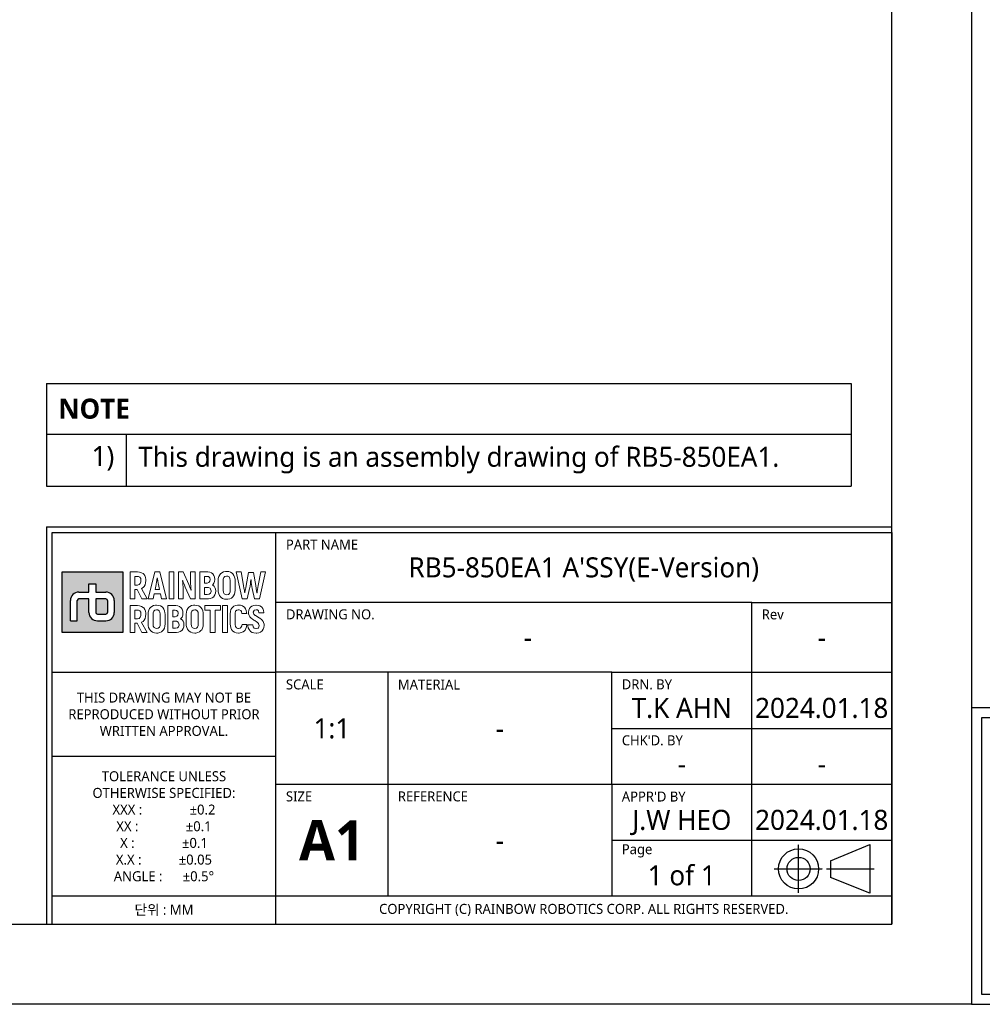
# Model space of a CAD drawing. Header units: millimetres. Extents: x 0 to 4378, y 0 to 2376.
# Tile 267 of 331: x 2411 to 3375, y 0 to 986. Entities that reach past the tile are written whole.
import ezdxf
from ezdxf.enums import TextEntityAlignment as Align

# ---------------------------------------------------------------- set-up
doc = ezdxf.new("R2010")
doc.units = ezdxf.units.MM
doc.header["$LTSCALE"] = 0.2
doc.linetypes.add('CENTER2', pattern=[1.125, 0.75, -0.125, 0.125, -0.125])
for name, color, linetype in [('02_Center Line', 1, 'CENTER2'), ('05_Section Line', 3, 'Continuous'), ('09_Table Line', 2, 'Continuous'), ('10_Drawing Template', 2, 'Continuous')]:
    doc.layers.add(name, color=color, linetype=linetype)
doc.layers.add('14_Mark', color=7, linetype='Continuous', true_color=0xe03c31)
doc.styles.add('Rainbow-2.5 Style', font='malgunsl.ttf')
doc.styles.add('Rainbow-5.0 Style', font='malgunsl.ttf')

# ---------------------------------------------------------------- blocks, each defined once
blk = doc.blocks.new('A$C869fea471123')
at = {"layer": '14_Mark'}
h = blk.add_hatch(color=256, dxfattribs=at)
h.dxf.hatch_style = 1
h.paths.add_polyline_path([(628.43, 108.24), (613.24, 108.24), (613.24, 93.05), (628.43, 93.05)])
h.paths.add_polyline_path([(626.32, 101.07), (626.32, 98.1, -0.414214), (624.22, 96), (622.09, 96, -0.414214), (619.99, 98.1), (619.99, 101.49), (617.46, 101.49, 0.414214), (617.04, 101.07), (617.04, 96), (615.35, 96), (615.35, 101.07, -0.414214), (617.45, 103.17), (619.99, 103.17), (619.99, 105.28), (621.68, 105.28), (621.68, 103.17), (624.22, 103.17, -0.414214)], flags=16)
h.paths.add_polyline_path([(624.63, 101.07), (624.63, 98.11, -0.414214), (624.21, 97.69), (622.1, 97.69, -0.414214), (621.68, 98.11), (621.68, 101.49), (624.21, 101.49, -0.414214)], flags=0)
h = blk.add_hatch(color=256, dxfattribs=at)
h.dxf.hatch_style = 1
h.paths.add_polyline_path([(624.63, 101.07, 0.414214), (624.21, 101.49), (621.68, 101.49), (621.68, 98.11, 0.414214), (622.1, 97.69), (624.21, 97.69, 0.414214), (624.63, 98.11)])
at = {"linetype": 'Continuous'}
for p, q in [((805.64, 35.92), (815.53, 40.02)), ((815.53, 40.02), (815.53, 27.85)), ((805.64, 35.92), (805.64, 31.73)), ((815.53, 27.85), (805.64, 31.73))]:
    blk.add_line(p, q, dxfattribs=at)
blk.add_lwpolyline([(0, 594), (841, 594), (841, 0), (0, 0)], close=True)
at = {"lineweight": 0}
for points in [[(632.14, 108.23), (630.29, 108.23), (630.29, 101.49), (631.47, 101.49), (631.47, 103.84), (632.01, 103.84)], [(632.13, 107.11), (632.35, 107.08), (632.71, 106.92), (632.93, 106.57), (633.01, 106.05), (632.98, 105.76), (632.84, 105.32), (632.56, 105.05), (632.13, 104.96), (631.47, 104.96)], [(631.47, 104.96), (631.47, 107.11), (632.13, 107.11)], [(633.93, 107.3), (633.68, 107.66), (633.53, 107.8), (633.14, 108.04), (632.67, 108.18), (632.14, 108.23)], [(633.84, 104.62), (634.05, 105.02), (634.17, 105.5), (634.21, 106.05), (634.2, 106.36), (634.11, 106.86), (633.93, 107.3)], [(637.73, 108.23), (636.45, 108.23), (634.8, 101.49), (636.03, 101.49), (636.3, 102.71), (637.87, 102.71)], [(636.54, 103.84), (636.81, 105.09), (636.84, 105.21), (636.91, 105.65), (636.99, 106.16), (637.07, 106.75), (637.1, 106.75)], [(637.1, 106.75), (637.14, 106.5), (637.23, 105.88), (637.31, 105.41), (637.37, 105.09), (637.64, 103.84), (636.54, 103.84)], [(637.87, 102.71), (638.15, 101.49), (639.38, 101.49), (637.73, 108.23)], [(643.59, 108.23), (642.41, 108.23), (642.41, 101.49), (643.57, 101.49), (643.57, 103.53), (643.57, 104.03), (643.55, 104.54), (643.52, 105.04), (643.49, 105.55), (643.43, 106.03), (643.46, 106.06)], [(643.46, 106.06), (643.49, 105.99), (643.6, 105.68), (643.8, 105.15), (644.09, 104.42), (645.39, 101.49)], [(645.53, 103.68), (645.48, 103.81), (645.28, 104.34), (645.16, 104.65), (644.99, 105.06), (643.59, 108.23)], [(645.39, 101.49), (646.56, 101.49), (646.56, 108.23)], [(646.56, 108.23), (645.39, 108.23), (645.39, 106.18), (645.4, 105.74), (645.42, 105.25), (645.45, 104.75), (645.5, 104.23), (645.56, 103.71), (645.53, 103.68)], [(649.73, 108.23), (647.76, 108.23), (647.76, 101.49), (649.79, 101.49), (649.89, 101.49), (650.4, 101.57), (650.83, 101.74), (651.22, 102.03), (651.28, 102.1), (651.54, 102.49)], [(649.55, 107.11), (649.93, 107.05), (650.22, 106.78), (650.31, 106.3), (650.25, 105.88), (650.01, 105.57), (649.59, 105.46), (648.94, 105.46)], [(648.94, 105.46), (648.94, 107.11), (649.55, 107.11)], [(651.29, 107.34), (651.02, 107.72), (650.69, 107.99), (650.25, 108.17), (649.73, 108.23)], [(651.28, 105.39), (651.45, 105.83), (651.51, 106.36), (651.51, 106.37), (651.45, 106.89), (651.29, 107.34)], [(654.46, 108.34), (654.17, 108.33), (653.68, 108.23), (653.25, 108.04), (652.9, 107.74), (652.71, 107.5), (652.5, 107.08), (652.37, 106.61), (652.34, 106.06), (652.34, 103.66), (652.35, 103.28), (652.46, 102.78), (652.63, 102.34)], [(652.63, 102.34), (652.9, 101.98), (653.07, 101.81), (653.46, 101.57), (653.93, 101.42), (654.46, 101.38), (654.75, 101.39), (655.24, 101.49), (655.66, 101.68), (656.02, 101.98), (656.21, 102.22), (656.41, 102.63), (656.54, 103.11), (656.58, 103.66), (656.58, 106.06), (656.56, 106.44), (656.46, 106.94), (656.28, 107.37)], [(654.46, 102.52), (654.16, 102.55), (653.83, 102.75), (653.63, 103.12), (653.55, 103.66), (653.55, 106.06), (653.58, 106.44), (653.74, 106.86), (654.03, 107.11), (654.46, 107.2)], [(656.28, 107.37), (656.02, 107.74), (655.84, 107.9), (655.45, 108.15), (654.99, 108.3), (654.46, 108.34)], [(654.46, 107.2), (654.75, 107.17), (655.09, 106.97), (655.29, 106.6), (655.36, 106.06), (655.36, 103.66), (655.33, 103.29), (655.17, 102.86), (654.89, 102.61), (654.46, 102.52)], [(658.09, 108.23), (656.86, 108.23), (658.37, 101.49)], [(658.99, 102.97), (658.95, 103.22), (658.89, 103.66), (658.8, 104.19), (658.69, 104.81), (658.09, 108.23)], [(658.37, 101.49), (659.63, 101.49), (660.19, 104.08), (660.23, 104.26), (660.33, 104.73), (660.4, 105.21), (660.47, 105.73), (660.53, 106.27), (660.56, 106.27)], [(661.16, 108.13), (659.91, 108.13), (659.32, 104.83), (659.22, 104.24), (659.12, 103.61), (659.05, 103.19), (659.02, 102.97), (658.99, 102.97)], [(660.56, 106.27), (660.58, 106.07), (660.63, 105.56), (660.69, 105.06), (660.78, 104.57), (660.88, 104.08), (661.44, 101.49)], [(662.05, 102.97), (662.03, 103.11), (661.97, 103.48), (661.88, 104.05), (661.76, 104.83), (661.16, 108.13)], [(661.44, 101.49), (662.7, 101.49), (664.21, 108.23)], [(664.21, 108.23), (662.99, 108.23), (662.38, 104.81), (662.3, 104.37), (662.2, 103.81), (662.14, 103.35), (662.09, 102.97), (662.05, 102.97)], [(632.01, 103.84), (633.21, 101.49), (634.52, 101.49), (633.15, 104.05)], [(633.15, 104.05), (633.17, 104.06), (633.54, 104.3), (633.84, 104.62)], [(649.6, 104.35), (649.88, 104.32), (650.3, 104.13), (650.43, 103.95), (650.54, 103.46), (650.54, 103.36), (650.41, 102.94), (650.1, 102.69), (649.6, 102.61), (648.94, 102.61)], [(648.94, 102.61), (648.94, 104.35), (649.6, 104.35)], [(651.53, 104.35), (651.3, 104.66), (650.89, 104.95), (651, 105.03), (651.28, 105.39)], [(651.54, 102.49), (651.7, 102.94), (651.76, 103.46), (651.7, 103.89), (651.53, 104.35)], [(632.14, 99.79), (630.29, 99.79), (630.29, 93.05), (631.47, 93.05), (631.47, 95.4), (632.01, 95.4)], [(632.13, 98.66), (632.35, 98.64), (632.71, 98.47), (632.93, 98.12), (633.01, 97.6), (632.98, 97.31), (632.84, 96.88), (632.56, 96.61), (632.13, 96.53), (631.47, 96.53)], [(631.47, 96.53), (631.47, 98.66), (632.13, 98.66)], [(633.93, 98.86), (633.68, 99.22), (633.53, 99.36), (633.14, 99.6), (632.67, 99.74), (632.14, 99.79)], [(633.84, 96.18), (634.05, 96.58), (634.17, 97.06), (634.21, 97.62), (634.2, 97.91), (634.11, 98.42), (633.93, 98.86)], [(636.92, 99.91), (636.64, 99.89), (636.14, 99.79), (635.72, 99.6), (635.36, 99.3), (635.17, 99.06), (634.96, 98.65), (634.84, 98.17), (634.8, 97.62), (634.8, 95.21), (634.82, 94.83), (634.91, 94.34), (635.1, 93.9)], [(635.1, 93.9), (635.36, 93.54), (635.54, 93.37), (635.93, 93.13), (636.39, 92.98), (636.92, 92.93), (637.2, 92.94), (637.7, 93.05), (638.13, 93.24), (638.48, 93.54), (638.66, 93.78), (638.88, 94.19), (638.99, 94.67), (639.04, 95.21), (639.04, 97.62), (639.02, 98), (638.92, 98.5), (638.74, 98.93)], [(636.92, 94.08), (636.62, 94.12), (636.29, 94.32), (636.08, 94.68), (636.02, 95.21), (636.02, 97.62), (636.05, 98), (636.2, 98.42), (636.5, 98.68), (636.92, 98.76)], [(638.74, 98.93), (638.48, 99.3), (638.3, 99.46), (637.91, 99.71), (637.45, 99.86), (636.92, 99.91)], [(636.92, 98.76), (637.21, 98.72), (637.55, 98.53), (637.75, 98.16), (637.82, 97.62), (637.82, 95.21), (637.79, 94.85), (637.63, 94.42), (637.34, 94.16), (636.92, 94.08)], [(641.74, 99.79), (639.77, 99.79), (639.77, 93.05), (641.9, 93.05), (642.4, 93.12), (642.85, 93.3), (643.22, 93.59), (643.29, 93.66), (643.55, 94.04)], [(641.56, 98.67), (641.93, 98.6), (642.22, 98.34), (642.32, 97.87), (642.26, 97.45), (642.02, 97.12), (641.59, 97.02), (640.95, 97.02)], [(640.95, 97.02), (640.95, 98.67), (641.56, 98.67)], [(643.3, 98.9), (643.03, 99.28), (642.69, 99.55), (642.26, 99.73), (641.74, 99.79)], [(643.29, 96.95), (643.46, 97.39), (643.52, 97.91), (643.52, 97.93), (643.46, 98.45), (643.3, 98.9)], [(646.47, 99.91), (646.18, 99.89), (645.69, 99.79), (645.26, 99.6), (644.91, 99.3), (644.72, 99.06), (644.51, 98.65), (644.39, 98.17), (644.34, 97.62), (644.34, 95.21), (644.36, 94.83), (644.46, 94.34), (644.64, 93.9)], [(644.64, 93.9), (644.91, 93.54), (645.09, 93.37), (645.48, 93.13), (645.94, 92.98), (646.47, 92.93), (646.75, 92.94), (647.24, 93.05), (647.67, 93.24), (648.02, 93.54), (648.22, 93.78), (648.42, 94.19), (648.55, 94.67), (648.58, 95.21), (648.58, 97.62), (648.57, 98), (648.47, 98.5), (648.29, 98.93)], [(646.47, 94.08), (646.17, 94.12), (645.84, 94.32), (645.63, 94.68), (645.56, 95.21), (645.56, 97.62), (645.59, 98), (645.75, 98.42), (646.04, 98.68), (646.47, 98.76)], [(648.29, 98.93), (648.02, 99.3), (647.85, 99.46), (647.46, 99.71), (647, 99.86), (646.47, 99.91)], [(646.47, 98.76), (646.76, 98.72), (647.1, 98.53), (647.3, 98.16), (647.36, 97.62), (647.36, 95.21), (647.34, 94.85), (647.18, 94.42), (646.89, 94.16), (646.47, 94.08)], [(655.54, 98.79), (655.42, 98.32), (655.37, 97.77), (655.37, 95.07), (655.38, 94.79), (655.47, 94.28), (655.64, 93.84), (655.91, 93.49), (656.02, 93.39), (656.4, 93.14), (656.86, 92.98), (657.39, 92.93), (657.62, 92.94), (658.13, 93.03), (658.56, 93.2), (658.92, 93.48), (659.06, 93.64), (659.29, 94.04)], [(657.39, 99.92), (657.21, 99.92), (656.7, 99.83), (656.26, 99.65), (655.91, 99.37), (655.76, 99.19), (655.54, 98.79)], [(657.39, 94.08), (657.29, 94.08), (656.9, 94.22), (656.67, 94.55), (656.59, 95.07), (656.59, 97.9), (656.71, 98.39), (656.97, 98.68), (657.38, 98.78)], [(657.38, 98.78), (657.63, 98.76), (658.04, 98.54), (658.18, 98.32), (658.29, 97.79), (659.47, 97.79), (659.45, 98.07), (659.34, 98.58), (659.16, 99.02), (658.89, 99.38), (658.78, 99.49), (658.39, 99.73), (657.93, 99.88), (657.39, 99.92)], [(661.82, 99.92), (661.77, 99.92), (661.25, 99.86), (660.8, 99.7), (660.43, 99.44), (660.16, 99.11), (659.98, 98.68), (659.91, 98.17), (659.95, 97.77), (660.12, 97.31), (660.28, 97.03), (660.62, 96.67), (660.84, 96.49), (661.26, 96.19), (661.51, 96.04), (661.92, 95.78), (662.06, 95.69), (662.42, 95.35), (662.47, 95.27), (662.62, 94.82), (662.62, 94.71), (662.42, 94.28), (662.31, 94.19), (661.82, 94.07)], [(663.62, 93.87), (663.8, 94.31), (663.86, 94.81), (663.84, 95.13), (663.71, 95.6), (663.61, 95.8), (663.32, 96.19), (663.17, 96.33), (662.78, 96.64), (662.63, 96.75), (662.2, 97), (662.08, 97.07), (661.66, 97.34), (661.63, 97.36), (661.26, 97.7), (661.11, 98.15), (661.12, 98.18), (661.31, 98.6), (661.35, 98.64), (661.82, 98.78)], [(663.51, 99.04), (663.24, 99.41), (663.18, 99.46), (662.8, 99.72), (662.35, 99.87), (661.82, 99.92)], [(661.82, 98.78), (662.15, 98.72), (662.44, 98.46), (662.55, 97.98), (663.76, 97.98), (663.75, 98.07), (663.68, 98.6), (663.51, 99.04)], [(633.15, 95.61), (633.17, 95.62), (633.54, 95.86), (633.84, 96.18)], [(643.54, 95.91), (643.3, 96.22), (642.9, 96.5), (643, 96.59), (643.29, 96.95)], [(632.01, 95.4), (633.21, 93.05), (634.52, 93.05), (633.15, 95.61)], [(641.61, 95.91), (641.9, 95.88), (642.31, 95.69), (642.44, 95.52), (642.55, 95.02), (642.54, 94.91), (642.42, 94.5), (642.11, 94.25), (641.62, 94.17), (640.95, 94.17)], [(640.95, 94.17), (640.95, 95.91), (641.61, 95.91)], [(643.55, 94.04), (643.71, 94.5), (643.76, 95.02), (643.71, 95.46), (643.54, 95.91)], [(659.5, 95.05), (658.31, 95.05), (658.26, 94.71), (658.05, 94.32), (657.88, 94.19), (657.39, 94.08)], [(659.29, 94.04), (659.43, 94.5), (659.5, 95.05)], [(660.98, 94.96), (659.78, 94.96), (659.78, 94.76), (659.87, 94.25), (660.06, 93.81), (660.34, 93.45), (660.43, 93.36), (660.82, 93.11), (661.28, 92.96), (661.82, 92.92), (661.99, 92.92), (662.5, 93), (662.94, 93.17), (663.31, 93.45), (663.33, 93.48), (663.62, 93.87)], [(661.82, 94.07), (661.79, 94.07), (661.35, 94.18), (661.08, 94.47), (660.98, 94.96)]]:
    blk.add_lwpolyline(points, dxfattribs=at)
for points in [[(640.03, 108.23), (641.21, 108.23), (641.21, 101.49), (640.03, 101.49), (640.03, 108.23)], [(652.9, 99.79), (648.98, 99.79), (648.98, 98.66), (650.33, 98.66), (650.33, 93.05), (651.55, 93.05), (651.55, 98.66), (652.9, 98.66)], [(653.46, 99.79), (654.65, 99.79), (654.65, 93.05), (653.46, 93.05), (653.46, 99.79)]]:
    blk.add_lwpolyline(points, close=True, dxfattribs=at)
at = {"linetype": 'Continuous'}
for radius in [5.03, 2.89]:
    blk.add_circle((797.66, 33.9), radius, dxfattribs=at)
at = {"layer": '02_Center Line'}
for p, q in [((797.66, 27.87), (797.66, 40.04)), ((791.52, 33.9), (803.69, 33.9)), ((804.66, 33.9), (816.62, 33.9))]:
    blk.add_line(p, q, dxfattribs=at)
at = {"layer": '05_Section Line', "linetype": 'Continuous'}
for q in [(820.98, 119.54), (609.32, 20.02)]:
    blk.add_line((609.32, 119.54), q, dxfattribs=at)
blk.add_lwpolyline([(820.98, 20.02), (820.98, 574.68), (20.02, 574.68), (20.02, 20.02)], close=True, dxfattribs=at)
at = {"layer": '09_Table Line'}
for p, q in [((610.73, 83.1), (610.73, 118.14)), ((610.73, 118.14), (666.79, 118.14)), ((666.79, 20.02), (666.79, 118.14)), ((666.79, 118.14), (820.98, 118.14)), ((820.98, 118.14), (820.98, 20.02)), ((785.93, 100.62), (666.79, 100.62)), ((785.93, 100.62), (820.98, 100.62)), ((785.93, 83.1), (785.93, 100.62)), ((610.73, 83.1), (666.79, 83.1)), ((610.73, 62.07), (610.73, 83.1)), ((750.89, 83.1), (666.79, 83.1)), ((694.83, 83.1), (694.83, 27.03)), ((750.89, 83.1), (785.93, 83.1)), ((750.89, 69.08), (750.89, 83.1)), ((785.93, 69.08), (785.93, 83.1)), ((785.93, 83.1), (820.98, 83.1)), ((750.89, 69.08), (785.93, 69.08)), ((750.89, 55.07), (750.89, 69.08)), ((785.93, 55.07), (785.93, 69.08)), ((785.93, 69.08), (820.98, 69.08)), ((666.79, 62.07), (610.73, 62.07)), ((610.73, 46.89), (610.73, 62.07)), ((666.79, 55.07), (820.98, 55.07)), ((750.89, 55.07), (750.89, 41.05)), ((785.93, 41.05), (785.93, 55.07)), ((610.73, 20.02), (610.73, 46.89)), ((750.89, 41.05), (750.89, 27.03)), ((750.89, 41.05), (785.93, 41.05)), ((785.93, 27.03), (785.93, 41.05)), ((785.93, 41.05), (820.98, 41.05)), ((666.79, 27.03), (610.73, 27.03)), ((820.98, 27.03), (666.79, 27.03)), ((610.73, 20.02), (666.79, 20.02)), ((666.79, 20.02), (820.98, 20.02))]:
    blk.add_line(p, q, dxfattribs=at)
at = {"layer": '14_Mark'}
for p, q in [((619.99, 103.17), (619.99, 105.28)), ((619.99, 105.28), (621.68, 105.28)), ((621.68, 105.28), (621.68, 103.17)), ((615.35, 96), (615.35, 101.07)), ((617.04, 96), (617.04, 101.07)), ((617.45, 103.17), (619.99, 103.17)), ((619.99, 101.49), (617.46, 101.49)), ((619.99, 98.1), (619.99, 101.49)), ((621.68, 103.17), (624.22, 103.17)), ((624.21, 101.49), (621.68, 101.49)), ((621.68, 101.49), (621.68, 98.11)), ((624.63, 101.07), (624.63, 98.11)), ((626.32, 101.07), (626.32, 98.1)), ((622.1, 97.69), (624.21, 97.69)), ((615.35, 96), (617.04, 96)), ((622.09, 96), (624.22, 96))]:
    blk.add_line(p, q, dxfattribs=at)
blk.add_lwpolyline([(613.24, 108.24), (628.43, 108.24), (628.43, 93.05), (613.24, 93.05)], close=True, dxfattribs=at)
for centre, radius, start, end in [((617.45, 101.07), 2.1, 90, 180), ((617.46, 101.07), 0.42, 90, 180), ((624.21, 101.07), 0.42, 0, 90), ((624.22, 101.07), 2.1, 0, 90), ((622.09, 98.1), 2.1, 180, 270), ((622.1, 98.11), 0.42, 180, 270), ((624.21, 98.11), 0.42, 270, 0), ((624.22, 98.1), 2.1, 270, 0)]:
    blk.add_arc(centre, radius, start, end, dxfattribs=at)
at = {"color": 2, "linetype": 'Continuous', "char_height": 2.503, "width": 56.0667, "attachment_point": 5, "style": 'Rainbow-5.0 Style'}
for s, insert in [('{\\C256;THIS DRAWING MAY NOT BE \\PREPRODUCED WITHOUT PRIOR \\PWRITTEN APPROVAL.}', (638.76, 72.59)), ('{\\C256;TOLERANCE UNLESS \\POTHERWISE SPECIFIED:\\PXXX :              %%P0.2\\PXX :              %%P0.1  \\PX :              %%P0.1\\PX.X :           %%P0.05\\PANGLE :      %%P0.5%%D}', (638.76, 44.55)), ('{\\C256;단위 : MM}', (638.76, 23.53))]:
    blk.add_mtext(s, dxfattribs=dict(at, insert=insert))
at = {"insert": (680.81, 41.05), "char_height": 10.0119, "width": 28.0333, "attachment_point": 5, "style": 'Rainbow-5.0 Style'}
blk.add_mtext('{\\fMalgun Gothic|b1|i0|c129|p50;A1}', dxfattribs=at)
at = {"linetype": 'Continuous', "insert": (743.88, 23.61), "char_height": 2.503, "width": 154.1833, "attachment_point": 5, "style": 'Rainbow-5.0 Style'}
blk.add_mtext('COPYRIGHT (C) RAINBOW ROBOTICS CORP. ALL RIGHTS RESERVED.', dxfattribs=at)
at = {"linetype": 'Continuous', "style": 'Rainbow-5.0 Style'}
for tag, p in [('PART_NAME', (743.88, 109.38)), ('DRAWING_NO', (729.87, 91.86)), ('REV', (803.46, 91.86)), ('제도', (768.41, 74.2)), ('DATE_1', (803.46, 74.2)), ('SCALE', (680.81, 69.08)), ('MATERIAL', (722.86, 69.08)), ('검도', (768.41, 60.18)), ('DATE_2', (803.46, 60.18)), ('승인', (768.41, 46.17)), ('DATE_3', (803.46, 46.17)), ('REFERENCE', (722.86, 41.05)), ('PAGE', (768.41, 32.29))]:
    blk.add_attdef(tag, text='', height=5.01, dxfattribs=at).set_placement(p, align=Align.MIDDLE_CENTER)
at = {"layer": '10_Drawing Template', "linetype": 'Continuous', "char_height": 2.503, "attachment_point": 7, "style": 'Rainbow-5.0 Style'}
for s, insert in [('PART NAME', (669.3, 113.84)), ('DRAWING NO.', (669.3, 96.32)), ('Rev', (788.44, 96.32)), ('SCALE', (669.3, 78.79)), ('MATERIAL', (697.33, 78.79)), ('DRN. BY', (753.4, 78.79)), ("CHK'D. BY", (753.4, 64.78)), ('SIZE', (669.3, 50.76)), ('REFERENCE', (697.33, 50.76)), ("APPR'D BY", (753.4, 50.76)), ('Page', (753.4, 36.74))]:
    blk.add_mtext(s, dxfattribs=dict(at, insert=insert))
blk = doc.blocks.new('*T155')
at = {"color": 251, "transparency": 16777216}
for p, q in [((0, 0), (806.16, 0)), ((0, 0), (0, -102.78)), ((806.16, 0), (806.16, -102.78)), ((0, -50.64), (806.16, -50.64)), ((0, -50.69), (806.16, -50.69)), ((80, -50.69), (80, -102.78)), ((0, -102.78), (806.16, -102.78))]:
    blk.add_line(p, q, dxfattribs=at)
at = {"transparency": 16777216, "char_height": 20, "style": 'Rainbow-2.5 Style'}
for s, insert, width, attachment_point in [('{\\fMalgun Gothic|b1|i0|c129|p50;NOTE}', (12, -25.33), 782.1613, 4), ('1)', (68, -62.67), 56, 3), ('This drawing is an assembly drawing of RB5-850EA1.', (92, -76.73), 702.1613, 4)]:
    blk.add_mtext(s, dxfattribs=dict(at, insert=insert, width=width, attachment_point=attachment_point))
blk = doc.blocks.new('A$C04cd0c3c1123')
at = {"layer": '14_Mark'}
h = blk.add_hatch(color=256, dxfattribs=at)
h.dxf.hatch_style = 1
h.paths.add_polyline_path([(313.85, 54.05), (306.26, 54.05), (306.26, 46.45), (313.85, 46.45)])
h.paths.add_polyline_path([(312.8, 50.47), (312.8, 48.98, -0.414214), (311.75, 47.93), (310.68, 47.93, -0.414214), (309.63, 48.98), (309.63, 50.67), (308.37, 50.67, 0.414214), (308.16, 50.46), (308.16, 47.93), (307.31, 47.93), (307.31, 50.47, -0.414214), (308.36, 51.52), (309.63, 51.52), (309.63, 52.57), (310.48, 52.57), (310.48, 51.52), (311.75, 51.52, -0.414214)], flags=16)
h.paths.add_polyline_path([(311.95, 50.46), (311.95, 48.98, -0.414214), (311.74, 48.77), (310.69, 48.77, -0.414214), (310.48, 48.98), (310.48, 50.67), (311.74, 50.67, -0.414214)], flags=0)
h = blk.add_hatch(color=256, dxfattribs=at)
h.dxf.hatch_style = 1
h.paths.add_polyline_path([(311.95, 50.46, 0.414214), (311.74, 50.67), (310.48, 50.67), (310.48, 48.98, 0.414214), (310.69, 48.77), (311.74, 48.77, 0.414214), (311.95, 48.98)])
at = {"linetype": 'Continuous'}
for p, q in [((402.34, 17.94), (407.28, 19.98)), ((407.28, 19.98), (407.28, 13.91)), ((402.34, 17.94), (402.34, 15.85)), ((407.28, 13.91), (402.34, 15.85))]:
    blk.add_line(p, q, dxfattribs=at)
blk.add_lwpolyline([(0, 0), (420, 0), (420, 297), (0, 297)], close=True)
at = {"lineweight": 0}
for points in [[(315.71, 54.05), (314.78, 54.05), (314.78, 50.67), (315.37, 50.67), (315.37, 51.85), (315.64, 51.85)], [(315.71, 49.82), (314.78, 49.82), (314.78, 46.45), (315.37, 46.45), (315.37, 47.63), (315.64, 47.63)], [(315.7, 53.48), (315.81, 53.47), (315.99, 53.39), (316.1, 53.21), (316.14, 52.95), (316.13, 52.81), (316.06, 52.59), (315.92, 52.45), (315.7, 52.41), (315.37, 52.41)], [(315.37, 52.41), (315.37, 53.48), (315.7, 53.48)], [(315.64, 51.85), (316.24, 50.67), (316.9, 50.67), (316.21, 51.95)], [(316.61, 53.58), (316.48, 53.76), (316.4, 53.83), (316.21, 53.95), (315.98, 54.02), (315.71, 54.05)], [(316.61, 49.36), (316.48, 49.54), (316.4, 49.61), (316.21, 49.73), (315.98, 49.8), (315.71, 49.82)], [(316.21, 51.95), (316.22, 51.96), (316.41, 52.08), (316.56, 52.24)], [(316.56, 52.24), (316.66, 52.44), (316.72, 52.68), (316.75, 52.96), (316.74, 53.11), (316.69, 53.36), (316.61, 53.58)], [(316.56, 48.02), (316.66, 48.22), (316.72, 48.46), (316.75, 48.74), (316.74, 48.88), (316.69, 49.14), (316.61, 49.36)], [(318.5, 54.05), (317.86, 54.05), (317.04, 50.67), (317.65, 50.67), (317.79, 51.28), (318.58, 51.28)], [(318.1, 49.88), (317.96, 49.88), (317.71, 49.82), (317.5, 49.73), (317.32, 49.58), (317.22, 49.46), (317.12, 49.25), (317.06, 49.01), (317.04, 48.74), (317.04, 47.54), (317.05, 47.34), (317.09, 47.1), (317.19, 46.88)], [(317.19, 46.88), (317.32, 46.7), (317.41, 46.62), (317.6, 46.49), (317.83, 46.42), (318.1, 46.39), (318.24, 46.4), (318.49, 46.45), (318.7, 46.55), (318.88, 46.7), (318.97, 46.82), (319.08, 47.02), (319.13, 47.26), (319.16, 47.54), (319.16, 48.74), (319.15, 48.93), (319.1, 49.18), (319.01, 49.4)], [(318.1, 46.97), (317.95, 46.99), (317.78, 47.09), (317.68, 47.27), (317.65, 47.54), (317.65, 48.74), (317.66, 48.93), (317.74, 49.14), (317.89, 49.27), (318.1, 49.31)], [(317.91, 51.85), (318.04, 52.47), (318.06, 52.54), (318.09, 52.75), (318.13, 53.01), (318.17, 53.3), (318.19, 53.3)], [(318.19, 53.3), (318.21, 53.18), (318.25, 52.87), (318.3, 52.63), (318.32, 52.47), (318.46, 51.85), (317.91, 51.85)], [(319.01, 49.4), (318.88, 49.58), (318.79, 49.66), (318.59, 49.78), (318.36, 49.86), (318.1, 49.88)], [(318.1, 49.31), (318.24, 49.29), (318.41, 49.19), (318.51, 49.01), (318.55, 48.74), (318.55, 47.54), (318.53, 47.35), (318.45, 47.14), (318.31, 47.01), (318.1, 46.97)], [(318.58, 51.28), (318.71, 50.67), (319.33, 50.67), (318.5, 54.05)], [(320.51, 49.82), (319.52, 49.82), (319.52, 46.45), (320.59, 46.45), (320.84, 46.49), (321.06, 46.58), (321.25, 46.72), (321.28, 46.76), (321.41, 46.95)], [(321.29, 49.38), (321.15, 49.57), (320.98, 49.7), (320.77, 49.79), (320.51, 49.82)], [(321.43, 54.05), (320.84, 54.05), (320.84, 50.67), (321.42, 50.67), (321.42, 51.69), (321.42, 51.95), (321.41, 52.2), (321.4, 52.45), (321.38, 52.7), (321.35, 52.94), (321.37, 52.96)], [(321.28, 48.4), (321.37, 48.62), (321.4, 48.88), (321.4, 48.89), (321.37, 49.15), (321.29, 49.38)], [(321.37, 52.96), (321.38, 52.92), (321.44, 52.77), (321.54, 52.51), (321.68, 52.14), (322.33, 50.67)], [(322.4, 51.77), (322.38, 51.83), (322.28, 52.1), (322.22, 52.25), (322.13, 52.46), (321.43, 54.05)], [(322.87, 49.88), (322.73, 49.88), (322.48, 49.82), (322.27, 49.73), (322.09, 49.58), (322, 49.46), (321.89, 49.25), (321.83, 49.01), (321.81, 48.74), (321.81, 47.54), (321.82, 47.34), (321.87, 47.1), (321.96, 46.88)], [(321.96, 46.88), (322.09, 46.7), (322.18, 46.62), (322.38, 46.49), (322.61, 46.42), (322.87, 46.39), (323.01, 46.4), (323.26, 46.45), (323.47, 46.55), (323.65, 46.7), (323.75, 46.82), (323.85, 47.02), (323.91, 47.26), (323.93, 47.54), (323.93, 48.74), (323.92, 48.93), (323.87, 49.18), (323.78, 49.4)], [(322.33, 50.67), (322.92, 50.67), (322.92, 54.05)], [(322.92, 54.05), (322.33, 54.05), (322.33, 53.02), (322.34, 52.8), (322.35, 52.55), (322.36, 52.3), (322.39, 52.05), (322.42, 51.78), (322.4, 51.77)], [(322.87, 46.97), (322.72, 46.99), (322.56, 47.09), (322.45, 47.27), (322.42, 47.54), (322.42, 48.74), (322.43, 48.93), (322.51, 49.14), (322.66, 49.27), (322.87, 49.31)], [(323.78, 49.4), (323.65, 49.58), (323.56, 49.66), (323.37, 49.78), (323.14, 49.86), (322.87, 49.88)], [(322.87, 49.31), (323.02, 49.29), (323.19, 49.19), (323.29, 49.01), (323.32, 48.74), (323.32, 47.54), (323.31, 47.35), (323.23, 47.14), (323.08, 47.01), (322.87, 46.97)], [(324.5, 54.05), (323.52, 54.05), (323.52, 50.67), (324.53, 50.67), (324.58, 50.68), (324.84, 50.71), (325.06, 50.8), (325.25, 50.94), (325.28, 50.98), (325.41, 51.17)], [(324.41, 53.49), (324.6, 53.45), (324.75, 53.32), (324.79, 53.08), (324.76, 52.87), (324.64, 52.71), (324.43, 52.66), (324.11, 52.66)], [(324.11, 52.66), (324.11, 53.49), (324.41, 53.49)], [(324.44, 52.1), (324.58, 52.09), (324.79, 51.99), (324.85, 51.91), (324.91, 51.66), (324.91, 51.61), (324.84, 51.4), (324.69, 51.27), (324.44, 51.23), (324.11, 51.23)], [(324.11, 51.23), (324.11, 52.1), (324.44, 52.1)], [(325.28, 53.6), (325.15, 53.79), (324.98, 53.92), (324.76, 54.01), (324.5, 54.05)], [(325.41, 52.1), (325.29, 52.26), (325.08, 52.4), (325.14, 52.44), (325.28, 52.62)], [(325.28, 52.62), (325.36, 52.85), (325.39, 53.11), (325.39, 53.11), (325.36, 53.38), (325.28, 53.6)], [(325.41, 51.17), (325.49, 51.4), (325.52, 51.66), (325.49, 51.88), (325.41, 52.1)], [(326.87, 54.1), (326.72, 54.09), (326.48, 54.05), (326.26, 53.95), (326.09, 53.8), (325.99, 53.68), (325.89, 53.47), (325.82, 53.24), (325.81, 52.96), (325.81, 51.76), (325.81, 51.57), (325.87, 51.32), (325.95, 51.1)], [(325.95, 51.1), (326.09, 50.92), (326.17, 50.83), (326.37, 50.71), (326.6, 50.64), (326.87, 50.62), (327.01, 50.62), (327.26, 50.67), (327.47, 50.77), (327.65, 50.92), (327.74, 51.04), (327.84, 51.24), (327.91, 51.48), (327.93, 51.76), (327.93, 52.96), (327.92, 53.15), (327.87, 53.4), (327.78, 53.62)], [(326.87, 51.19), (326.72, 51.21), (326.55, 51.31), (326.45, 51.49), (326.41, 51.76), (326.41, 52.96), (326.43, 53.15), (326.51, 53.36), (326.65, 53.49), (326.87, 53.53)], [(327.78, 53.62), (327.65, 53.8), (327.56, 53.88), (327.36, 54.01), (327.13, 54.08), (326.87, 54.1)], [(326.87, 53.53), (327.01, 53.51), (327.18, 53.41), (327.28, 53.23), (327.32, 52.96), (327.32, 51.76), (327.3, 51.57), (327.22, 51.36), (327.08, 51.23), (326.87, 51.19)], [(327.41, 49.33), (327.35, 49.09), (327.32, 48.81), (327.32, 47.47), (327.33, 47.33), (327.37, 47.07), (327.46, 46.85), (327.59, 46.67), (327.65, 46.62), (327.84, 46.5), (328.07, 46.42), (328.33, 46.39), (328.45, 46.4), (328.7, 46.44), (328.92, 46.53), (329.1, 46.67), (329.17, 46.75), (329.28, 46.95)], [(328.33, 49.89), (328.24, 49.89), (327.99, 49.85), (327.77, 49.75), (327.59, 49.61), (327.52, 49.53), (327.41, 49.33)], [(328.33, 46.97), (328.28, 46.97), (328.09, 47.04), (327.97, 47.2), (327.94, 47.47), (327.94, 48.88), (327.99, 49.12), (328.12, 49.27), (328.33, 49.32)], [(328.68, 54.05), (328.07, 54.05), (328.82, 50.67)], [(328.33, 49.32), (328.45, 49.31), (328.66, 49.2), (328.73, 49.09), (328.78, 48.82), (329.37, 48.82), (329.36, 48.97), (329.31, 49.22), (329.22, 49.44), (329.08, 49.62), (329.03, 49.67), (328.83, 49.79), (328.6, 49.87), (328.33, 49.89)], [(329.13, 51.42), (329.11, 51.54), (329.08, 51.76), (329.04, 52.02), (328.98, 52.33), (328.68, 54.05)], [(328.82, 50.67), (329.45, 50.67), (329.73, 51.97), (329.75, 52.06), (329.8, 52.29), (329.84, 52.54), (329.87, 52.79), (329.9, 53.06), (329.92, 53.06)], [(330.22, 53.99), (329.59, 53.99), (329.3, 52.34), (329.25, 52.05), (329.2, 51.73), (329.16, 51.52), (329.15, 51.42), (329.13, 51.42)], [(330.55, 49.89), (330.52, 49.89), (330.26, 49.86), (330.04, 49.78), (329.85, 49.65), (329.72, 49.48), (329.63, 49.27), (329.59, 49.01), (329.61, 48.81), (329.7, 48.58), (329.78, 48.44), (329.95, 48.27), (330.06, 48.17), (330.27, 48.03), (330.39, 47.95), (330.6, 47.82), (330.67, 47.77), (330.85, 47.6), (330.87, 47.57), (330.95, 47.34), (330.95, 47.28), (330.85, 47.07), (330.79, 47.02), (330.55, 46.96)], [(329.92, 53.06), (329.93, 52.96), (329.95, 52.71), (329.99, 52.46), (330.03, 52.21), (330.08, 51.97), (330.36, 50.67)], [(331.45, 46.86), (331.54, 47.08), (331.57, 47.33), (331.56, 47.49), (331.49, 47.73), (331.44, 47.83), (331.3, 48.03), (331.22, 48.09), (331.03, 48.25), (330.95, 48.3), (330.74, 48.43), (330.68, 48.46), (330.47, 48.6), (330.45, 48.61), (330.27, 48.78), (330.19, 49), (330.2, 49.02), (330.29, 49.23), (330.31, 49.25), (330.55, 49.32)], [(330.66, 51.42), (330.65, 51.49), (330.62, 51.67), (330.58, 51.95), (330.52, 52.34), (330.22, 53.99)], [(330.36, 50.67), (330.99, 50.67), (331.74, 54.05)], [(331.39, 49.45), (331.26, 49.63), (331.23, 49.66), (331.04, 49.79), (330.81, 49.86), (330.55, 49.89)], [(330.55, 49.32), (330.71, 49.29), (330.86, 49.16), (330.91, 48.92), (331.52, 48.92), (331.52, 48.97), (331.48, 49.23), (331.39, 49.45)], [(331.74, 54.05), (331.13, 54.05), (330.83, 52.33), (330.79, 52.11), (330.74, 51.84), (330.71, 51.6), (330.68, 51.42), (330.66, 51.42)], [(315.7, 49.26), (315.81, 49.25), (315.99, 49.16), (316.1, 48.99), (316.14, 48.73), (316.13, 48.59), (316.06, 48.37), (315.92, 48.24), (315.7, 48.19), (315.37, 48.19)], [(315.37, 48.19), (315.37, 49.26), (315.7, 49.26)], [(315.64, 47.63), (316.24, 46.45), (316.9, 46.45), (316.21, 47.73)], [(316.21, 47.73), (316.22, 47.74), (316.41, 47.86), (316.56, 48.02)], [(320.42, 49.26), (320.6, 49.23), (320.75, 49.1), (320.8, 48.86), (320.77, 48.65), (320.65, 48.49), (320.43, 48.44), (320.11, 48.44)], [(320.11, 48.44), (320.11, 49.26), (320.42, 49.26)], [(320.44, 47.88), (320.59, 47.87), (320.79, 47.77), (320.86, 47.69), (320.91, 47.44), (320.91, 47.38), (320.85, 47.18), (320.69, 47.05), (320.45, 47.01), (320.11, 47.01)], [(320.11, 47.01), (320.11, 47.88), (320.44, 47.88)], [(321.41, 47.88), (321.29, 48.04), (321.09, 48.18), (321.14, 48.22), (321.28, 48.4)], [(321.41, 46.95), (321.49, 47.18), (321.52, 47.44), (321.5, 47.66), (321.41, 47.88)], [(329.39, 47.45), (328.79, 47.45), (328.77, 47.29), (328.66, 47.09), (328.58, 47.02), (328.33, 46.97)], [(329.28, 46.95), (329.35, 47.18), (329.39, 47.45)], [(330.13, 47.41), (329.53, 47.41), (329.53, 47.31), (329.57, 47.05), (329.67, 46.84), (329.81, 46.66), (329.85, 46.61), (330.05, 46.49), (330.28, 46.41), (330.55, 46.39), (330.63, 46.39), (330.89, 46.43), (331.11, 46.52), (331.29, 46.66), (331.31, 46.67), (331.45, 46.86)], [(330.55, 46.96), (330.53, 46.96), (330.31, 47.02), (330.18, 47.16), (330.13, 47.41)]]:
    blk.add_lwpolyline(points, dxfattribs=at)
for points in [[(319.65, 54.05), (320.24, 54.05), (320.24, 50.67), (319.65, 50.67), (319.65, 54.05)], [(326.09, 49.82), (324.13, 49.82), (324.13, 49.26), (324.8, 49.26), (324.8, 46.45), (325.41, 46.45), (325.41, 49.26), (326.09, 49.26)], [(326.37, 49.82), (326.96, 49.82), (326.96, 46.45), (326.37, 46.45), (326.37, 49.82)]]:
    blk.add_lwpolyline(points, close=True, dxfattribs=at)
at = {"linetype": 'Continuous'}
for radius in [2.51, 1.44]:
    blk.add_circle((398.35, 16.93), radius, dxfattribs=at)
at = {"layer": '02_Center Line'}
for p, q in [((398.35, 13.92), (398.35, 19.99)), ((395.29, 16.93), (401.37, 16.93)), ((401.85, 16.93), (407.82, 16.93))]:
    blk.add_line(p, q, dxfattribs=at)
at = {"layer": '05_Section Line', "linetype": 'Continuous'}
for q in [(410, 59.7), (304.3, 10)]:
    blk.add_line((304.3, 59.7), q, dxfattribs=at)
blk.add_lwpolyline([(410, 10), (410, 287), (10, 287), (10, 10)], close=True, dxfattribs=at)
at = {"layer": '09_Table Line'}
for p, q in [((305, 41.5), (305, 59)), ((305, 59), (333, 59)), ((333, 10), (333, 59)), ((333, 59), (410, 59)), ((392.5, 50.25), (333, 50.25)), ((392.5, 50.25), (410, 50.25)), ((392.5, 41.5), (392.5, 50.25)), ((410, 59), (410, 10)), ((305, 41.5), (333, 41.5)), ((305, 31), (305, 41.5)), ((375, 41.5), (333, 41.5)), ((347, 41.5), (347, 13.5)), ((375, 41.5), (392.5, 41.5)), ((375, 34.5), (375, 41.5)), ((392.5, 34.5), (392.5, 41.5)), ((392.5, 41.5), (410, 41.5)), ((333, 31), (305, 31)), ((305, 23.42), (305, 31)), ((375, 34.5), (392.5, 34.5)), ((375, 27.5), (375, 34.5)), ((392.5, 27.5), (392.5, 34.5)), ((392.5, 34.5), (410, 34.5)), ((305, 10), (305, 23.42)), ((333, 27.5), (410, 27.5)), ((375, 27.5), (375, 20.5)), ((375, 20.5), (375, 13.5)), ((375, 20.5), (392.5, 20.5)), ((392.5, 20.5), (392.5, 27.5)), ((392.5, 13.5), (392.5, 20.5)), ((392.5, 20.5), (410, 20.5)), ((333, 13.5), (305, 13.5)), ((305, 10), (333, 10)), ((410, 13.5), (333, 13.5)), ((333, 10), (410, 10))]:
    blk.add_line(p, q, dxfattribs=at)
at = {"layer": '14_Mark'}
for p, q in [((307.31, 47.93), (307.31, 50.47)), ((308.16, 47.93), (308.16, 50.46)), ((308.36, 51.52), (309.63, 51.52)), ((309.63, 50.67), (308.37, 50.67)), ((309.63, 51.52), (309.63, 52.57)), ((309.63, 52.57), (310.48, 52.57)), ((309.63, 48.98), (309.63, 50.67)), ((310.48, 52.57), (310.48, 51.52)), ((310.48, 51.52), (311.75, 51.52)), ((311.74, 50.67), (310.48, 50.67)), ((310.48, 50.67), (310.48, 48.98)), ((311.95, 50.46), (311.95, 48.98)), ((312.8, 50.47), (312.8, 48.98)), ((307.31, 47.93), (308.16, 47.93)), ((310.68, 47.93), (311.75, 47.93)), ((310.69, 48.77), (311.74, 48.77))]:
    blk.add_line(p, q, dxfattribs=at)
blk.add_lwpolyline([(306.26, 54.05), (313.85, 54.05), (313.85, 46.45), (306.26, 46.45)], close=True, dxfattribs=at)
for centre, radius, start, end in [((308.36, 50.47), 1.05, 90, 180), ((308.37, 50.46), 0.21, 90, 180), ((311.74, 50.46), 0.21, 0, 90), ((311.75, 50.47), 1.05, 0, 90), ((310.68, 48.98), 1.05, 180, 270), ((310.69, 48.98), 0.21, 180, 270), ((311.74, 48.98), 0.21, 270, 0), ((311.75, 48.98), 1.05, 270, 0)]:
    blk.add_arc(centre, radius, start, end, dxfattribs=at)
at = {"color": 2, "linetype": 'Continuous', "char_height": 1.25, "width": 28, "attachment_point": 5, "style": 'Rainbow-2.5 Style'}
for s, insert in [('{\\C256;THIS DRAWING MAY NOT BE \\PREPRODUCED WITHOUT PRIOR \\PWRITTEN APPROVAL.}', (319, 36.25)), ('{\\C256;TOLERANCE UNLESS \\POTHERWISE SPECIFIED:\\PXXX :              %%P0.2\\PXX :              %%P0.1  \\PX :              %%P0.1\\PX.X :           %%P0.05\\PANGLE :      %%P0.5%%D}', (319, 22.25)), ('{\\C256;단위 : MM}', (319, 11.75))]:
    blk.add_mtext(s, dxfattribs=dict(at, insert=insert))
at = {"insert": (340, 20.5), "char_height": 5, "width": 14, "attachment_point": 5, "style": 'Rainbow-2.5 Style'}
blk.add_mtext('{\\fMalgun Gothic|b1|i0|c129|p50;A3}', dxfattribs=at)
at = {"linetype": 'Continuous', "insert": (371.5, 11.79), "char_height": 1.25, "width": 77, "attachment_point": 5, "style": 'Rainbow-2.5 Style'}
blk.add_mtext('COPYRIGHT (C) RAINBOW ROBOTICS CORP. ALL RIGHTS RESERVED.', dxfattribs=at)
at = {"linetype": 'Continuous', "style": 'Rainbow-2.5 Style'}
for tag, p in [('PART_NAME', (371.5, 54.62)), ('DRAWING_NO', (364.5, 45.87)), ('REV', (401.25, 45.87)), ('SCALE', (340, 34.5)), ('MATERIAL', (361, 34.5)), ('제도', (383.75, 37.06)), ('검도', (383.75, 30.06)), ('DATE_1', (401.25, 37.06)), ('DATE_2', (401.25, 30.06)), ('REFERENCE', (361, 20.5)), ('승인', (383.75, 23.06)), ('DATE_3', (401.25, 23.06)), ('PAGE', (383.75, 16.12))]:
    blk.add_attdef(tag, text='', height=2.5, dxfattribs=at).set_placement(p, align=Align.MIDDLE_CENTER)
at = {"layer": '10_Drawing Template', "linetype": 'Continuous', "char_height": 1.25, "attachment_point": 7, "style": 'Rainbow-2.5 Style'}
for s, insert in [('PART NAME', (334.25, 56.85)), ('DRAWING NO.', (334.25, 48.1)), ('Rev', (393.75, 48.1)), ('SCALE', (334.25, 39.35)), ('MATERIAL', (348.25, 39.35)), ('DRN. BY', (376.25, 39.35)), ("CHK'D. BY", (376.25, 32.35)), ('SIZE', (334.25, 25.35)), ('REFERENCE', (348.25, 25.35)), ("APPR'D BY", (376.25, 25.35)), ('Page', (376.25, 18.35))]:
    blk.add_mtext(s, dxfattribs=dict(at, insert=insert))

msp = doc.modelspace()

# ---------------------------------------------------------------- block references
at = {"xscale": 4, "yscale": 4, "zscale": 4}
msp.add_blockref('A$C869fea471123', (0, 0), dxfattribs=at).add_auto_attribs({'승인': 'J.W HEO', '검도': '-', '제도': 'T.K AHN', 'REV': '-', 'PART_NAME': "RB5-850EA1 A'SSY(E-Version)", 'DRAWING_NO': '-', 'SCALE': '1:1', 'MATERIAL': '-', 'REFERENCE': '-', 'PAGE': '1 of 1', 'DATE_1': '2024.01.18', 'DATE_2': '-', 'DATE_3': '2024.01.18'})
msp.add_blockref('*T155', (2437.298, 621.579))
msp.add_blockref('A$C04cd0c3c1123', (3364, 0)).add_auto_attribs({'승인': 'J.W HEO', '검도': '-', '제도': 'T.K AHN', 'REV': '-', 'PART_NAME': 'Tool flange set up_RB3-1200E/RB5-850E(E-Version)', 'DRAWING_NO': '-', 'SCALE': '1:1', 'MATERIAL': '-', 'REFERENCE': '-', 'PAGE': '1 of 1', 'DATE_1': '2024.01.18', 'DATE_2': '-', 'DATE_3': '2024.01.18'})

doc.saveas('drawing.dxf')
